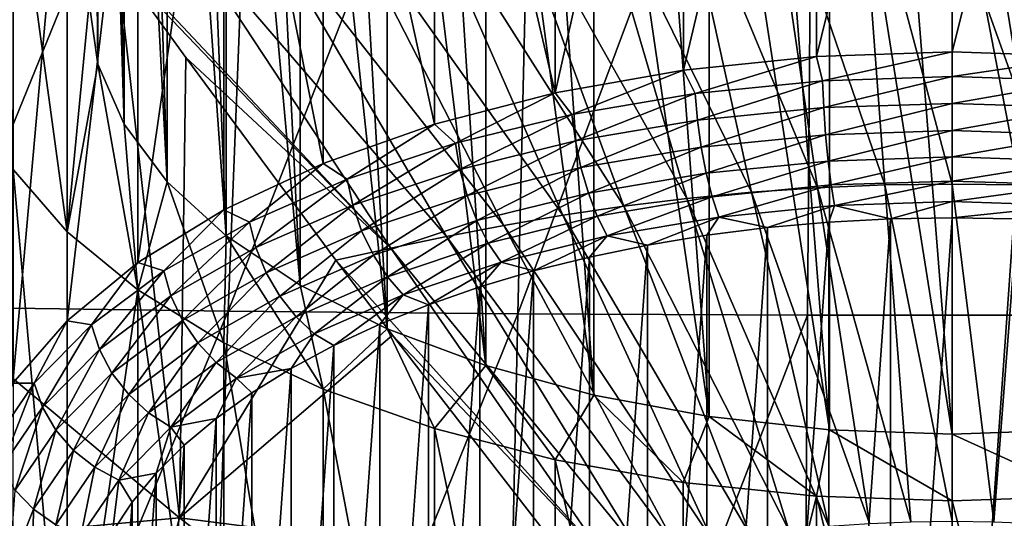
# Model space of a CAD drawing. Header units: metres. Extents: x -109 to 109, y -78 to 121.
# Tile 928 of 1056: x 72.66 to 76.71, y -54.69 to -52.64. Entities that reach past the tile are written whole.
import ezdxf

# ---------------------------------------------------------------- set-up
doc = ezdxf.new("R2010")
doc.units = ezdxf.units.M
doc.layers.add('solid_508554_SW0001', color=7, linetype='CONTINUOUS')

msp = doc.modelspace()

# ---------------------------------------------------------------- linework, layer by layer
at = {"layer": 'solid_508554_SW0001'}
for points in [[(72.949997, -49.409023, 28.526314), (72.949997, -52.567741, 30.35), (72.986137, -52.820362, 29.912447)], [(72.95903, -49.53553, 28.307201), (72.949997, -49.409023, 28.526314), (72.986137, -52.820362, 29.912447)], [(72.986137, -49.661655, 28.088749), (72.95903, -49.53553, 28.307201), (72.986137, -52.820362, 29.912447)], [(72.986137, -49.661655, 28.088749), (72.986137, -52.820362, 29.912447), (73.093742, -53.067719, 29.484013)], [(73.031174, -49.786427, 27.872633), (72.986137, -49.661655, 28.088749), (73.093742, -53.067719, 29.484013)], [(73.09375, -49.909012, 27.660309), (73.031174, -49.786427, 27.872633), (73.093742, -53.067719, 29.484013)], [(73.09375, -49.909012, 27.660309), (73.093742, -53.067719, 29.484013), (73.270874, -53.305172, 29.072733)], [(73.173759, -50.029236, 27.452078), (73.09375, -49.909012, 27.660309), (73.270874, -53.305172, 29.072733)], [(73.270874, -50.146461, 27.249033), (73.173759, -50.029236, 27.452078), (73.270874, -53.305172, 29.072733)], [(73.270874, -50.146461, 27.249033), (73.270874, -53.305172, 29.072733), (73.513443, -53.527294, 28.688005)], [(73.384323, -50.259769, 27.05278), (73.270874, -50.146461, 27.249033), (73.513443, -53.527294, 28.688005)], [(73.513451, -50.368584, 26.864311), (73.384323, -50.259769, 27.05278), (73.513443, -53.527294, 28.688005)], [(73.513451, -50.368584, 26.864311), (73.513443, -53.527294, 28.688005), (73.817238, -53.730202, 28.336559)], [(73.658051, -50.472721, 26.683935), (73.513451, -50.368584, 26.864311), (73.817238, -53.730202, 28.336559)], [(73.817238, -50.571487, 26.512869), (73.658051, -50.472721, 26.683935), (73.817238, -53.730202, 28.336559)], [(75.393188, -50.593853, 33.768879), (75.941307, -50.536865, 33.867584), (75.393837, -52.845428, 35.069035)], [(75.941307, -50.536865, 33.867584), (75.941719, -52.788502, 35.167633), (75.393837, -52.845428, 35.069035)], [(75.941307, -50.536865, 33.867584), (76.5, -50.517742, 33.900703), (75.941719, -52.788502, 35.167633)], [(76.5, -50.517742, 33.900703), (76.5, -52.769409, 35.200703), (75.941719, -52.788502, 35.167633)], [(77.058693, -50.536865, 33.867584), (76.5, -52.769409, 35.200703), (76.5, -50.517742, 33.900703)], [(77.058281, -52.788502, 35.167633), (76.5, -52.769409, 35.200703), (77.058693, -50.536865, 33.867584)], [(72.511253, -50.559204, 7.973193), (73.650665, -50.575909, 7.944986), (72.330719, -53.819981, 9.54061)], [(73.650665, -50.575909, 7.944986), (73.521713, -53.836773, 9.513277), (72.330719, -53.819981, 9.54061)], [(73.650665, -50.575909, 7.944986), (74.790077, -50.587234, 7.925895), (73.521713, -53.836773, 9.513277)], [(73.817238, -50.571487, 26.512869), (73.817238, -53.730202, 28.336559), (74.175079, -53.909122, 28.026659)], [(73.989769, -50.664139, 26.352392), (73.817238, -50.571487, 26.512869), (74.175079, -53.909122, 28.026659)], [(74.790077, -50.587234, 7.925895), (74.712685, -53.848141, 9.495139), (73.521713, -53.836773, 9.513277)], [(74.790077, -50.587234, 7.925895), (75.930153, -50.592949, 7.916272), (74.712685, -53.848141, 9.495139)], [(75.930153, -50.592949, 7.916272), (75.90432, -53.853874, 9.486094), (74.712685, -53.848141, 9.495139)], [(75.393188, -50.593853, 33.768879), (75.393837, -52.845428, 35.069035), (74.866554, -52.939125, 34.906746)], [(74.866661, -50.687435, 33.606785), (75.393188, -50.593853, 33.768879), (74.866554, -52.939125, 34.906746)], [(75.930153, -50.592949, 7.916272), (77.096413, -53.85387, 9.486099), (75.90432, -53.853874, 9.486094)], [(75.930153, -50.592949, 7.916272), (77.070671, -50.592949, 7.916277), (77.096413, -53.85387, 9.486099)], [(73.065109, -52.40218, 39.876064), (71.112198, -50.645119, 41.965801), (71.34269, -53.03363, 38.818039)], [(74.175072, -50.750408, 26.202972), (73.989769, -50.664139, 26.352392), (74.175079, -53.909122, 28.026659)], [(74.370415, -50.815968, 33.384167), (74.866661, -50.687435, 33.606785), (74.866554, -52.939125, 34.906746)], [(74.175072, -50.750408, 26.202972), (74.175079, -53.909122, 28.026659), (74.580894, -54.06102, 27.763567)], [(74.372604, -50.830002, 26.065111), (74.175072, -50.750408, 26.202972), (74.580894, -54.06102, 27.763567)], [(73.912659, -50.977486, 33.104401), (74.370415, -50.815968, 33.384167), (74.369705, -53.067848, 34.683792)], [(74.370415, -50.815968, 33.384167), (74.866554, -52.939125, 34.906746), (74.369705, -53.067848, 34.683792)], [(74.580887, -50.902302, 25.939884), (74.372604, -50.830002, 26.065111), (74.580894, -54.06102, 27.763567)], [(74.580887, -50.902302, 25.939884), (74.580894, -54.06102, 27.763567), (75.025139, -54.182304, 27.553493)], [(74.798508, -50.966862, 25.82806), (74.580887, -50.902302, 25.939884), (75.025139, -54.182304, 27.553493)], [(73.503632, -51.168476, 32.773598), (73.912659, -50.977486, 33.104401), (73.912537, -53.229198, 34.40432)], [(73.912659, -50.977486, 33.104401), (74.369705, -53.067848, 34.683792), (73.912537, -53.229198, 34.40432)], [(75.025124, -51.023586, 25.729811), (74.798508, -50.966862, 25.82806), (75.025139, -54.182304, 27.553493)], [(75.025124, -51.023586, 25.729811), (75.025139, -54.182304, 27.553493), (75.500046, -54.27087, 27.400097)], [(75.259583, -51.072144, 25.645708), (75.025124, -51.023586, 25.729811), (75.500046, -54.27087, 27.400097)], [(75.500023, -51.112152, 25.576414), (75.259583, -51.072144, 25.645708), (75.500046, -54.27087, 27.400097)], [(75.500023, -51.112152, 25.576414), (75.500046, -54.27087, 27.400097), (75.994759, -54.324673, 27.306906)], [(75.745193, -51.14344, 25.522221), (75.500023, -51.112152, 25.576414), (75.994759, -54.324673, 27.306906)], [(75.994743, -51.165955, 25.483221), (75.745193, -51.14344, 25.522221), (75.994759, -54.324673, 27.306906)], [(73.150009, -51.385845, 32.397106), (73.503632, -51.168476, 32.773598), (73.150421, -53.637215, 33.69762)], [(73.503632, -51.168476, 32.773598), (73.503571, -53.420174, 34.073544), (73.150421, -53.637215, 33.69762)], [(73.503632, -51.168476, 32.773598), (73.912537, -53.229198, 34.40432), (73.503571, -53.420174, 34.073544)], [(75.994743, -51.165955, 25.483221), (75.994759, -54.324673, 27.306906), (76.5, -54.342743, 27.27561)], [(76.246994, -51.179512, 25.459742), (75.994743, -51.165955, 25.483221), (76.5, -54.342743, 27.27561)], [(76.5, -51.184025, 25.451923), (76.246994, -51.179512, 25.459742), (76.5, -54.342743, 27.27561)], [(76.753006, -51.179512, 25.459742), (76.5, -51.184025, 25.451923), (77.005241, -54.324673, 27.306906)], [(76.5, -51.184025, 25.451923), (76.5, -54.342743, 27.27561), (77.005241, -54.324673, 27.306906)], [(72.859436, -51.624836, 31.983164), (73.150009, -51.385845, 32.397106), (72.859673, -53.876274, 33.283554)], [(73.150009, -51.385845, 32.397106), (73.150421, -53.637215, 33.69762), (72.859673, -53.876274, 33.283554)], [(72.859436, -51.624836, 31.983164), (72.859673, -53.876274, 33.283554), (72.636734, -54.132904, 32.839058)], [(72.636826, -51.881111, 31.539282), (72.859436, -51.624836, 31.983164), (72.636734, -54.132904, 32.839058)], [(72.859436, -53.510651, 28.716837), (72.859436, -51.624836, 31.983164), (72.636826, -51.881111, 31.539282)], [(72.949997, -52.567741, 30.35), (72.859436, -51.624836, 31.983164), (72.859436, -53.510651, 28.716837)], [(76.500069, -53.313877, 38.774288), (76.500076, -51.86985, 40.758072), (76.115852, -51.875103, 40.749134)], [(76.500069, -53.313877, 38.774288), (76.778008, -53.317692, 38.767849), (76.500076, -51.86985, 40.758072)], [(76.778008, -53.317692, 38.767849), (76.8843, -51.875103, 40.749126), (76.500076, -51.86985, 40.758072)], [(72.859436, -53.510651, 28.716837), (72.636826, -51.881111, 31.539282), (72.636826, -53.254375, 29.160719)], [(75.946243, -53.328995, 38.748745), (75.734444, -51.890671, 40.722599), (75.35862, -51.916264, 40.678917)], [(76.22213, -53.317688, 38.767853), (76.115852, -51.875103, 40.749134), (75.734444, -51.890671, 40.722599)], [(75.946243, -53.328995, 38.748745), (76.22213, -53.317688, 38.767853), (75.734444, -51.890671, 40.722599)], [(76.22213, -53.317688, 38.767853), (76.500069, -53.313877, 38.774288), (76.115852, -51.875103, 40.749134)], [(75.408379, -53.373047, 38.674118), (74.990662, -51.951309, 40.61895), (74.632309, -51.994972, 40.543968)], [(75.674438, -53.347584, 38.717289), (75.35862, -51.916264, 40.678917), (74.990662, -51.951309, 40.61895)], [(75.408379, -53.373047, 38.674118), (75.674438, -53.347584, 38.717289), (74.990662, -51.951309, 40.61895)], [(75.674438, -53.347584, 38.717289), (75.946243, -53.328995, 38.748745), (75.35862, -51.916264, 40.678917)], [(75.149323, -53.404789, 38.620148), (74.632309, -51.994972, 40.543968), (74.28492, -52.046299, 40.45541)], [(75.149323, -53.404789, 38.620148), (75.408379, -53.373047, 38.674118), (74.632309, -51.994972, 40.543968)], [(74.898277, -53.442127, 38.556427), (74.28492, -52.046299, 40.45541), (73.948433, -52.10397, 40.355282)], [(74.898277, -53.442127, 38.556427), (75.149323, -53.404789, 38.620148), (74.28492, -52.046299, 40.45541)], [(74.655182, -53.484119, 38.484409), (73.948433, -52.10397, 40.355282), (73.622322, -52.16655, 40.24575)], [(74.655182, -53.484119, 38.484409), (74.898277, -53.442127, 38.556427), (73.948433, -52.10397, 40.355282)], [(74.419662, -53.529743, 38.405678), (73.622322, -52.16655, 40.24575), (73.30452, -52.232334, 40.129402)], [(74.419662, -53.529743, 38.405678), (74.655182, -53.484119, 38.484409), (73.622322, -52.16655, 40.24575)], [(74.190193, -53.577778, 38.322105), (73.30452, -52.232334, 40.129402), (72.992073, -52.300301, 40.007946)], [(74.190193, -53.577778, 38.322105), (74.419662, -53.529743, 38.405678), (73.30452, -52.232334, 40.129402)], [(74.190193, -53.577778, 38.322105), (72.992073, -52.300301, 40.007946), (73.065109, -52.40218, 39.876064)], [(73.065109, -52.40218, 39.876064), (71.34269, -53.03363, 38.818039), (73.321922, -54.686974, 36.627819)], [(73.347939, -52.793304, 39.363422), (73.065109, -52.40218, 39.876064), (73.321922, -54.686974, 36.627819)], [(74.190193, -53.577778, 38.322105), (73.065109, -52.40218, 39.876064), (73.347939, -52.793304, 39.363422)], [(72.986137, -52.820362, 29.912447), (72.949997, -52.567741, 30.35), (72.859436, -53.510651, 28.716837)], [(73.964195, -53.626923, 38.235683), (73.347939, -52.793304, 39.363422), (73.321922, -54.686974, 36.627819)], [(74.190193, -53.577778, 38.322105), (73.347939, -52.793304, 39.363422), (73.964195, -53.626923, 38.235683)], [(75.442085, -52.941669, 35.124859), (75.393837, -52.845428, 35.069035), (75.941719, -52.788502, 35.167633)], [(75.966476, -52.889515, 35.215195), (75.442085, -52.941669, 35.124859), (75.941719, -52.788502, 35.167633)], [(75.966476, -52.889515, 35.215195), (75.941719, -52.788502, 35.167633), (76.5, -52.769409, 35.200703)], [(75.966476, -52.889515, 35.215195), (76.5, -52.769409, 35.200703), (76.5, -52.872032, 35.24548)], [(76.5, -52.872032, 35.24548), (76.5, -52.769409, 35.200703), (77.058281, -52.788502, 35.167633)], [(77.033524, -52.889515, 35.215195), (76.5, -52.872032, 35.24548), (77.058281, -52.788502, 35.167633)], [(72.986137, -52.820362, 29.912447), (72.859436, -53.510651, 28.716837), (73.150009, -53.749641, 28.302893)], [(73.093742, -53.067719, 29.484013), (72.986137, -52.820362, 29.912447), (73.150009, -53.749641, 28.302893)], [(74.935799, -53.027599, 34.976025), (74.866554, -52.939125, 34.906746), (75.393837, -52.845428, 35.069035)], [(75.442085, -52.941669, 35.124859), (74.935799, -53.027599, 34.976025), (75.393837, -52.845428, 35.069035)], [(75.971313, -52.999481, 35.236294), (75.966476, -52.889515, 35.215195), (76.5, -52.872032, 35.24548)], [(75.971313, -52.999481, 35.236294), (76.5, -52.872032, 35.24548), (76.5, -52.982155, 35.2663)], [(76.5, -52.982155, 35.2663), (76.5, -52.872032, 35.24548), (77.033524, -52.889515, 35.215195)], [(75.451668, -53.051163, 35.146778), (75.442085, -52.941669, 35.124859), (75.966476, -52.889515, 35.215195)], [(75.971313, -52.999481, 35.236294), (75.451668, -53.051163, 35.146778), (75.966476, -52.889515, 35.215195)], [(77.028687, -52.999481, 35.236294), (76.5, -52.982155, 35.2663), (77.033524, -52.889515, 35.215195)], [(74.456268, -53.14584, 34.771229), (74.369705, -53.067848, 34.683792), (74.866554, -52.939125, 34.906746)], [(74.935799, -53.027599, 34.976025), (74.456268, -53.14584, 34.771229), (74.866554, -52.939125, 34.906746)], [(74.949966, -53.136314, 34.999287), (74.935799, -53.027599, 34.976025), (75.442085, -52.941669, 35.124859)], [(75.451668, -53.051163, 35.146778), (74.949966, -53.136314, 34.999287), (75.442085, -52.941669, 35.124859)], [(75.46711, -53.162144, 35.14431), (75.451668, -53.051163, 35.146778), (75.971313, -52.999481, 35.236294)], [(75.979095, -53.111221, 35.232506), (75.46711, -53.162144, 35.14431), (75.971313, -52.999481, 35.236294)], [(75.979095, -53.111221, 35.232506), (75.971313, -52.999481, 35.236294), (76.5, -52.982155, 35.2663)], [(75.979095, -53.111221, 35.232506), (76.5, -52.982155, 35.2663), (76.5, -53.094151, 35.262074)], [(76.5, -53.094151, 35.262074), (76.5, -52.982155, 35.2663), (77.028687, -52.999481, 35.236294)], [(77.020905, -53.111221, 35.232506), (76.5, -53.094151, 35.262074), (77.028687, -52.999481, 35.236294)], [(73.321922, -54.686974, 36.627819), (71.34269, -53.03363, 38.818039), (71.72216, -54.835297, 36.247116)], [(74.474785, -53.253483, 34.796349), (74.456268, -53.14584, 34.771229), (74.935799, -53.027599, 34.976025)], [(74.949966, -53.136314, 34.999287), (74.474785, -53.253483, 34.796349), (74.935799, -53.027599, 34.976025)], [(73.270874, -53.305172, 29.072733), (73.093742, -53.067719, 29.484013), (73.150009, -53.749641, 28.302893)], [(74.011711, -53.294361, 34.513981), (73.912537, -53.229198, 34.40432), (74.369705, -53.067848, 34.683792)], [(74.456268, -53.14584, 34.771229), (74.011711, -53.294361, 34.513981), (74.369705, -53.067848, 34.683792)], [(74.972794, -53.24604, 34.998993), (74.949966, -53.136314, 34.999287), (75.451668, -53.051163, 35.146778)], [(75.46711, -53.162144, 35.14431), (74.972794, -53.24604, 34.998993), (75.451668, -53.051163, 35.146778)], [(75.487633, -53.269032, 35.11758), (75.46711, -53.162144, 35.14431), (75.979095, -53.111221, 35.232506)], [(75.989449, -53.219124, 35.204025), (75.487633, -53.269032, 35.11758), (75.979095, -53.111221, 35.232506)], [(75.989449, -53.219124, 35.204025), (75.979095, -53.111221, 35.232506), (76.5, -53.094151, 35.262074)], [(75.989449, -53.219124, 35.204025), (76.5, -53.094151, 35.262074), (76.5, -53.202393, 35.233006)], [(76.5, -53.202393, 35.233006), (76.5, -53.094151, 35.262074), (77.020905, -53.111221, 35.232506)], [(77.010551, -53.219124, 35.204025), (76.5, -53.202393, 35.233006), (77.020905, -53.111221, 35.232506)], [(74.034248, -53.400658, 34.541431), (74.011711, -53.294361, 34.513981), (74.456268, -53.14584, 34.771229)], [(74.474785, -53.253483, 34.796349), (74.034248, -53.400658, 34.541431), (74.456268, -53.14584, 34.771229)], [(74.504616, -53.361481, 34.799042), (74.474785, -53.253483, 34.796349), (74.949966, -53.136314, 34.999287)], [(74.972794, -53.24604, 34.998993), (74.504616, -53.361481, 34.799042), (74.949966, -53.136314, 34.999287)], [(75.003143, -53.351265, 34.975151), (74.972794, -53.24604, 34.998993), (75.46711, -53.162144, 35.14431)], [(75.487633, -53.269032, 35.11758), (75.003143, -53.351265, 34.975151), (75.46711, -53.162144, 35.14431)], [(76.001839, -53.317764, 35.152283), (75.989449, -53.219124, 35.204025), (76.5, -53.202393, 35.233006)], [(76.001839, -53.317764, 35.152283), (76.5, -53.202393, 35.233006), (76.5, -53.301437, 35.180557)], [(76.5, -53.301437, 35.180557), (76.5, -53.202393, 35.233006), (77.010551, -53.219124, 35.204025)], [(73.609726, -53.470627, 34.208679), (73.503571, -53.420174, 34.073544), (73.912537, -53.229198, 34.40432)], [(74.011711, -53.294361, 34.513981), (73.609726, -53.470627, 34.208679), (73.912537, -53.229198, 34.40432)], [(74.544258, -53.464413, 34.779175), (74.504616, -53.361481, 34.799042), (74.972794, -53.24604, 34.998993)], [(75.003143, -53.351265, 34.975151), (74.544258, -53.464413, 34.779175), (74.972794, -53.24604, 34.998993)], [(75.512207, -53.366463, 35.067936), (75.487633, -53.269032, 35.11758), (75.989449, -53.219124, 35.204025)], [(76.001839, -53.317764, 35.152283), (75.512207, -53.366463, 35.067936), (75.989449, -53.219124, 35.204025)], [(76.998161, -53.317764, 35.152283), (76.5, -53.301437, 35.180557), (77.010551, -53.219124, 35.204025)], [(72.636826, -53.254375, 29.160719), (72.636734, -55.505913, 30.460941), (72.859673, -55.762543, 30.016445)], [(72.859436, -53.510651, 28.716837), (72.636826, -53.254375, 29.160719), (72.859673, -55.762543, 30.016445)], [(74.070572, -53.506493, 34.547878), (74.034248, -53.400658, 34.541431), (74.474785, -53.253483, 34.796349)], [(74.504616, -53.361481, 34.799042), (74.070572, -53.506493, 34.547878), (74.474785, -53.253483, 34.796349)], [(75.039474, -53.446697, 34.928963), (75.003143, -53.351265, 34.975151), (75.487633, -53.269032, 35.11758)], [(75.512207, -53.366463, 35.067936), (75.039474, -53.446697, 34.928963), (75.487633, -53.269032, 35.11758)], [(73.270874, -53.305172, 29.072733), (73.150009, -53.749641, 28.302893), (73.503632, -53.967007, 27.926401)], [(73.513443, -53.527294, 28.688005), (73.270874, -53.305172, 29.072733), (73.503632, -53.967007, 27.926401)], [(73.63591, -53.575329, 34.238895), (73.609726, -53.470627, 34.208679), (74.011711, -53.294361, 34.513981)], [(74.034248, -53.400658, 34.541431), (73.63591, -53.575329, 34.238895), (74.011711, -53.294361, 34.513981)], [(75.539597, -53.449535, 34.997868), (75.512207, -53.366463, 35.067936), (76.001839, -53.317764, 35.152283)], [(76.015656, -53.402187, 35.079872), (75.539597, -53.449535, 34.997868), (76.001839, -53.317764, 35.152283)], [(76.159088, -54.710598, 36.736134), (75.946243, -53.328995, 38.748745), (75.674438, -53.347584, 38.717289)], [(76.328926, -54.703659, 36.747894), (76.22213, -53.317688, 38.767853), (75.946243, -53.328995, 38.748745)], [(76.159088, -54.710598, 36.736134), (76.328926, -54.703659, 36.747894), (75.946243, -53.328995, 38.748745)], [(76.015656, -53.402187, 35.079872), (76.001839, -53.317764, 35.152283), (76.5, -53.301437, 35.180557)], [(76.015656, -53.402187, 35.079872), (76.5, -53.301437, 35.180557), (76.5, -53.386314, 35.107365)], [(76.500031, -54.701321, 36.751854), (76.500069, -53.313877, 38.774288), (76.22213, -53.317688, 38.767853)], [(76.328926, -54.703659, 36.747894), (76.500031, -54.701321, 36.751854), (76.22213, -53.317688, 38.767853)], [(76.5, -53.386314, 35.107365), (76.5, -53.301437, 35.180557), (76.998161, -53.317764, 35.152283)], [(76.984344, -53.402187, 35.079872), (76.5, -53.386314, 35.107365), (76.998161, -53.317764, 35.152283)], [(76.500031, -54.701321, 36.751854), (76.671143, -54.703667, 36.747883), (76.500069, -53.313877, 38.774288)], [(76.671143, -54.703667, 36.747883), (76.778008, -53.317692, 38.767849), (76.500069, -53.313877, 38.774288)], [(76.671143, -54.703667, 36.747883), (76.840981, -54.710609, 36.736111), (76.778008, -53.317692, 38.767849)], [(74.118843, -53.606541, 34.533001), (74.070572, -53.506493, 34.547878), (74.504616, -53.361481, 34.799042)], [(74.544258, -53.464413, 34.779175), (74.118843, -53.606541, 34.533001), (74.504616, -53.361481, 34.799042)], [(74.591728, -53.557098, 34.737743), (74.544258, -53.464413, 34.779175), (75.003143, -53.351265, 34.975151)], [(75.039474, -53.446697, 34.928963), (74.591728, -53.557098, 34.737743), (75.003143, -53.351265, 34.975151)], [(75.079971, -53.527546, 34.862747), (75.039474, -53.446697, 34.928963), (75.512207, -53.366463, 35.067936)], [(75.539597, -53.449535, 34.997868), (75.079971, -53.527546, 34.862747), (75.512207, -53.366463, 35.067936)], [(75.828003, -54.737652, 36.690208), (75.408379, -53.373047, 38.674118), (75.149323, -53.404789, 38.620148)], [(75.991768, -54.722008, 36.716774), (75.674438, -53.347584, 38.717289), (75.408379, -53.373047, 38.674118)], [(75.828003, -54.737652, 36.690208), (75.991768, -54.722008, 36.716774), (75.408379, -53.373047, 38.674118)], [(75.991768, -54.722008, 36.716774), (76.159088, -54.710598, 36.736134), (75.674438, -53.347584, 38.717289)], [(73.678093, -53.678585, 34.249802), (73.63591, -53.575329, 34.238895), (74.034248, -53.400658, 34.541431)], [(74.070572, -53.506493, 34.547878), (73.678093, -53.678585, 34.249802), (74.034248, -53.400658, 34.541431)], [(75.668579, -54.757164, 36.657005), (75.149323, -53.404789, 38.620148), (74.898277, -53.442127, 38.556427)], [(75.668579, -54.757164, 36.657005), (75.828003, -54.737652, 36.690208), (75.149323, -53.404789, 38.620148)], [(76.015656, -53.402187, 35.079872), (75.740196, -53.49297, 34.947456), (75.539597, -53.449535, 34.997868)], [(76.015656, -53.402187, 35.079872), (75.99263, -53.47039, 34.986568), (75.740196, -53.49297, 34.947456)], [(76.015656, -53.402187, 35.079872), (76.24646, -53.45689, 35.009949), (75.99263, -53.47039, 34.986568)], [(76.015656, -53.402187, 35.079872), (76.5, -53.386314, 35.107365), (76.24646, -53.45689, 35.009949)], [(76.5, -53.386314, 35.107365), (76.5, -53.452419, 35.017693), (76.24646, -53.45689, 35.009949)], [(76.984344, -53.402187, 35.079872), (76.5, -53.452419, 35.017693), (76.5, -53.386314, 35.107365)], [(76.984344, -53.402187, 35.079872), (76.753525, -53.45689, 35.009949), (76.5, -53.452419, 35.017693)], [(73.257195, -53.671616, 33.860554), (73.150421, -53.637215, 33.69762), (73.503571, -53.420174, 34.073544)], [(73.609726, -53.470627, 34.208679), (73.257195, -53.671616, 33.860554), (73.503571, -53.420174, 34.073544)], [(74.644646, -53.634888, 34.67683), (74.591728, -53.557098, 34.737743), (75.039474, -53.446697, 34.928963)], [(75.079971, -53.527546, 34.862747), (74.644646, -53.634888, 34.67683), (75.039474, -53.446697, 34.928963)], [(75.514099, -54.78014, 36.617821), (74.898277, -53.442127, 38.556427), (74.655182, -53.484119, 38.484409)], [(75.514099, -54.78014, 36.617821), (75.668579, -54.757164, 36.657005), (74.898277, -53.442127, 38.556427)], [(75.539597, -53.449535, 34.997868), (75.246346, -53.56509, 34.82254), (75.079971, -53.527546, 34.862747)], [(75.539597, -53.449535, 34.997868), (75.490868, -53.52459, 34.892693), (75.246346, -53.56509, 34.82254)], [(75.539597, -53.449535, 34.997868), (75.740196, -53.49297, 34.947456), (75.490868, -53.52459, 34.892693)], [(76.246475, -57.047951, 28.790051), (76.24646, -53.45689, 35.009949), (76.5, -53.452419, 35.017693)], [(76.246475, -57.047951, 28.790051), (76.5, -53.452419, 35.017693), (76.5, -57.052422, 28.782309)], [(76.5, -53.452419, 35.017693), (76.753525, -53.45689, 35.009949), (76.5, -57.052422, 28.782309)], [(73.286575, -53.774498, 33.893921), (73.257195, -53.671616, 33.860554), (73.609726, -53.470627, 34.208679)], [(73.63591, -53.575329, 34.238895), (73.286575, -53.774498, 33.893921), (73.609726, -53.470627, 34.208679)], [(74.176636, -53.695778, 34.497547), (74.118843, -53.606541, 34.533001), (74.544258, -53.464413, 34.779175)], [(74.591728, -53.557098, 34.737743), (74.176636, -53.695778, 34.497547), (74.544258, -53.464413, 34.779175)], [(75.364532, -54.806007, 36.573555), (74.655182, -53.484119, 38.484409), (74.419662, -53.529743, 38.405678)], [(75.364532, -54.806007, 36.573555), (75.514099, -54.78014, 36.617821), (74.655182, -53.484119, 38.484409)], [(75.490913, -56.980259, 28.907295), (75.490868, -53.52459, 34.892693), (75.740196, -53.49297, 34.947456)], [(75.740234, -57.011875, 28.852535), (75.490913, -56.980259, 28.907295), (75.740196, -53.49297, 34.947456)], [(75.740234, -57.011875, 28.852535), (75.740196, -53.49297, 34.947456), (75.99263, -53.47039, 34.986568)], [(75.992661, -57.034454, 28.813427), (75.740234, -57.011875, 28.852535), (75.99263, -53.47039, 34.986568)], [(75.992661, -57.034454, 28.813427), (75.99263, -53.47039, 34.986568), (76.24646, -53.45689, 35.009949)], [(76.246475, -57.047951, 28.790051), (75.992661, -57.034454, 28.813427), (76.24646, -53.45689, 35.009949)], [(76.753525, -53.45689, 35.009949), (76.75354, -57.047951, 28.790052), (76.5, -57.052422, 28.782309)], [(73.150009, -53.749641, 28.302893), (72.859436, -53.510651, 28.716837), (72.859673, -55.762543, 30.016445)], [(73.513443, -53.527294, 28.688005), (73.503632, -53.967007, 27.926401), (73.912659, -54.157997, 27.595598)], [(73.817238, -53.730202, 28.336559), (73.513443, -53.527294, 28.688005), (73.912659, -54.157997, 27.595598)], [(73.734161, -53.775215, 34.240845), (73.678093, -53.678585, 34.249802), (74.070572, -53.506493, 34.547878)], [(74.118843, -53.606541, 34.533001), (73.734161, -53.775215, 34.240845), (74.070572, -53.506493, 34.547878)], [(75.21965, -54.834156, 36.525192), (74.419662, -53.529743, 38.405678), (74.190193, -53.577778, 38.322105)], [(75.21965, -54.834156, 36.525192), (75.364532, -54.806007, 36.573555), (74.419662, -53.529743, 38.405678)], [(75.079971, -53.527546, 34.862747), (74.778137, -53.671661, 34.637955), (74.644646, -53.634888, 34.67683)], [(75.079971, -53.527546, 34.862747), (75.008301, -53.61422, 34.73745), (74.778137, -53.671661, 34.637955)], [(75.079971, -53.527546, 34.862747), (75.246346, -53.56509, 34.82254), (75.008301, -53.61422, 34.73745)], [(75.246399, -56.939758, 28.977442), (75.246346, -53.56509, 34.82254), (75.490868, -53.52459, 34.892693)], [(75.490913, -56.980259, 28.907295), (75.246399, -56.939758, 28.977442), (75.490868, -53.52459, 34.892693)], [(73.333908, -53.874825, 33.909908), (73.286575, -53.774498, 33.893921), (73.63591, -53.575329, 34.238895)], [(73.678093, -53.678585, 34.249802), (73.333908, -53.874825, 33.909908), (73.63591, -53.575329, 34.238895)], [(74.241058, -53.769718, 34.443291), (74.176636, -53.695778, 34.497547), (74.591728, -53.557098, 34.737743)], [(74.644646, -53.634888, 34.67683), (74.241058, -53.769718, 34.443291), (74.591728, -53.557098, 34.737743)], [(75.008347, -56.890633, 29.062532), (75.008301, -53.61422, 34.73745), (75.246346, -53.56509, 34.82254)], [(75.246399, -56.939758, 28.977442), (75.008347, -56.890633, 29.062532), (75.246346, -53.56509, 34.82254)], [(73.8013, -53.860359, 34.212482), (73.734161, -53.775215, 34.240845), (74.118843, -53.606541, 34.533001)], [(74.176636, -53.695778, 34.497547), (73.8013, -53.860359, 34.212482), (74.118843, -53.606541, 34.533001)], [(75.078506, -54.863853, 36.4739), (74.190193, -53.577778, 38.322105), (73.964195, -53.626923, 38.235683)], [(75.078506, -54.863853, 36.4739), (75.21965, -54.834156, 36.525192), (74.190193, -53.577778, 38.322105)], [(74.778183, -56.833191, 29.162024), (74.778137, -53.671661, 34.637955), (75.008301, -53.61422, 34.73745)], [(75.008347, -56.890633, 29.062532), (74.778183, -56.833191, 29.162024), (75.008301, -53.61422, 34.73745)], [(72.960152, -53.893898, 33.475555), (72.859673, -53.876274, 33.283554), (73.150421, -53.637215, 33.69762)], [(73.257195, -53.671616, 33.860554), (72.960152, -53.893898, 33.475555), (73.150421, -53.637215, 33.69762)], [(74.197533, -53.935921, 37.804844), (73.964195, -53.626923, 38.235683), (73.321922, -54.686974, 36.627819)], [(75.078506, -54.863853, 36.4739), (73.964195, -53.626923, 38.235683), (74.197533, -53.935921, 37.804844)], [(74.644646, -53.634888, 34.67683), (74.345573, -53.810337, 34.397766), (74.241058, -53.769718, 34.443291)], [(74.644646, -53.634888, 34.67683), (74.556923, -53.737129, 34.524563), (74.345573, -53.810337, 34.397766)], [(74.644646, -53.634888, 34.67683), (74.778137, -53.671661, 34.637955), (74.556923, -53.737129, 34.524563)], [(72.992218, -53.994762, 33.512413), (72.960152, -53.893898, 33.475555), (73.257195, -53.671616, 33.860554)], [(73.286575, -53.774498, 33.893921), (72.992218, -53.994762, 33.512413), (73.257195, -53.671616, 33.860554)], [(73.396812, -53.967552, 33.907707), (73.333908, -53.874825, 33.909908), (73.678093, -53.678585, 34.249802)], [(73.734161, -53.775215, 34.240845), (73.396812, -53.967552, 33.907707), (73.678093, -53.678585, 34.249802)], [(73.876129, -53.929737, 34.166134), (73.8013, -53.860359, 34.212482), (74.176636, -53.695778, 34.497547)], [(74.241058, -53.769718, 34.443291), (73.876129, -53.929737, 34.166134), (74.176636, -53.695778, 34.497547)], [(74.556969, -56.767727, 29.275412), (74.556923, -53.737129, 34.524563), (74.778137, -53.671661, 34.637955)], [(74.778183, -56.833191, 29.162024), (74.556969, -56.767727, 29.275412), (74.778137, -53.671661, 34.637955)], [(74.175079, -53.909122, 28.026659), (73.817238, -53.730202, 28.336559), (73.912659, -54.157997, 27.595598)], [(74.345619, -56.694523, 29.402205), (74.345573, -53.810337, 34.397766), (74.556923, -53.737129, 34.524563)], [(74.556969, -56.767727, 29.275412), (74.345619, -56.694523, 29.402205), (74.556923, -53.737129, 34.524563)], [(73.150009, -53.749641, 28.302893), (72.859673, -55.762543, 30.016445), (73.150421, -56.001602, 29.602379)], [(73.043884, -54.091846, 33.534016), (72.992218, -53.994762, 33.512413), (73.286575, -53.774498, 33.893921)], [(73.333908, -53.874825, 33.909908), (73.043884, -54.091846, 33.534016), (73.286575, -53.774498, 33.893921)], [(73.150009, -53.749641, 28.302893), (73.150421, -56.001602, 29.602379), (73.503571, -56.218643, 29.226456)], [(73.503632, -53.967007, 27.926401), (73.150009, -53.749641, 28.302893), (73.503571, -56.218643, 29.226456)], [(73.472137, -54.048027, 33.887428), (73.396812, -53.967552, 33.907707), (73.734161, -53.775215, 34.240845)], [(73.8013, -53.860359, 34.212482), (73.472137, -54.048027, 33.887428), (73.734161, -53.775215, 34.240845)], [(74.241058, -53.769718, 34.443291), (73.956589, -53.978542, 34.106422), (73.876129, -53.929737, 34.166134)], [(74.241058, -53.769718, 34.443291), (74.145103, -53.890945, 34.258141), (73.956589, -53.978542, 34.106422)], [(74.241058, -53.769718, 34.443291), (74.345573, -53.810337, 34.397766), (74.145103, -53.890945, 34.258141)], [(74.145149, -56.613914, 29.541822), (74.145103, -53.890945, 34.258141), (74.345573, -53.810337, 34.397766)], [(74.345619, -56.694523, 29.402205), (74.145149, -56.613914, 29.541822), (74.345573, -53.810337, 34.397766)], [(72.330719, -53.819981, 9.54061), (73.521713, -53.836773, 9.513277), (72.164574, -57.091961, 11.142386)], [(73.521713, -53.836773, 9.513277), (73.403038, -57.108158, 11.116246), (72.164574, -57.091961, 11.142386)], [(73.521713, -53.836773, 9.513277), (74.712685, -53.848141, 9.495139), (73.403038, -57.108158, 11.116246)], [(74.712685, -53.848141, 9.495139), (74.641487, -57.119034, 11.099188), (73.403038, -57.108158, 11.116246)], [(74.712685, -53.848141, 9.495139), (75.90432, -53.853874, 9.486094), (74.641487, -57.119034, 11.099188)], [(75.90432, -53.853874, 9.486094), (75.880562, -57.124493, 11.090763), (74.641487, -57.119034, 11.099188)], [(77.096413, -53.85387, 9.486099), (77.120071, -57.124489, 11.090767), (75.880562, -57.124493, 11.090763)], [(75.90432, -53.853874, 9.486094), (77.096413, -53.85387, 9.486099), (75.880562, -57.124493, 11.090763)], [(72.723679, -54.133659, 33.060272), (72.636734, -54.132904, 32.839058), (72.859673, -53.876274, 33.283554)], [(72.960152, -53.893898, 33.475555), (72.723679, -54.133659, 33.060272), (72.859673, -53.876274, 33.283554)], [(72.757889, -54.232357, 33.100891), (72.723679, -54.133659, 33.060272), (72.960152, -53.893898, 33.475555)], [(72.992218, -53.994762, 33.512413), (72.757889, -54.232357, 33.100891), (72.960152, -53.893898, 33.475555)], [(73.112556, -54.180264, 33.539284), (73.043884, -54.091846, 33.534016), (73.333908, -53.874825, 33.909908)], [(73.396812, -53.967552, 33.907707), (73.112556, -54.180264, 33.539284), (73.333908, -53.874825, 33.909908)], [(73.556091, -54.112202, 33.850094), (73.472137, -54.048027, 33.887428), (73.8013, -53.860359, 34.212482)], [(73.876129, -53.929737, 34.166134), (73.556091, -54.112202, 33.850094), (73.8013, -53.860359, 34.212482)], [(73.956635, -56.526321, 29.693539), (73.956589, -53.978542, 34.106422), (74.145103, -53.890945, 34.258141)], [(74.145149, -56.613914, 29.541822), (73.956635, -56.526321, 29.693539), (74.145103, -53.890945, 34.258141)], [(74.939186, -54.893936, 36.421516), (74.197533, -53.935921, 37.804844), (73.321922, -54.686974, 36.627819)], [(73.876129, -53.929737, 34.166134), (73.78109, -54.072639, 33.943439), (73.556091, -54.112202, 33.850094)], [(73.876129, -53.929737, 34.166134), (73.956589, -53.978542, 34.106422), (73.78109, -54.072639, 33.943439)], [(74.175079, -53.909122, 28.026659), (73.912659, -54.157997, 27.595598), (74.370415, -54.319519, 27.315836)], [(74.580894, -54.06102, 27.763567), (74.175079, -53.909122, 28.026659), (74.370415, -54.319519, 27.315836)], [(75.078506, -54.863853, 36.4739), (74.197533, -53.935921, 37.804844), (74.939186, -54.893936, 36.421516)], [(73.194778, -54.255573, 33.52795), (73.112556, -54.180264, 33.539284), (73.396812, -53.967552, 33.907707)], [(73.472137, -54.048027, 33.887428), (73.194778, -54.255573, 33.52795), (73.396812, -53.967552, 33.907707)], [(73.503632, -53.967007, 27.926401), (73.503571, -56.218643, 29.226456), (73.912537, -56.409615, 28.895679)], [(73.912659, -54.157997, 27.595598), (73.503632, -53.967007, 27.926401), (73.912537, -56.409615, 28.895679)], [(73.781128, -56.432224, 29.856522), (73.78109, -54.072639, 33.943439), (73.956589, -53.978542, 34.106422)], [(73.956635, -56.526321, 29.693539), (73.781128, -56.432224, 29.856522), (73.956589, -53.978542, 34.106422)], [(72.813004, -54.325935, 33.128559), (72.757889, -54.232357, 33.100891), (72.992218, -53.994762, 33.512413)], [(73.043884, -54.091846, 33.534016), (72.813004, -54.325935, 33.128559), (72.992218, -53.994762, 33.512413)], [(73.28643, -54.313995, 33.50058), (73.194778, -54.255573, 33.52795), (73.472137, -54.048027, 33.887428)], [(73.556091, -54.112202, 33.850094), (73.28643, -54.313995, 33.50058), (73.472137, -54.048027, 33.887428)], [(74.580894, -54.06102, 27.763567), (74.370415, -54.319519, 27.315836), (74.866661, -54.448048, 27.093216)], [(75.025139, -54.182304, 27.553493), (74.580894, -54.06102, 27.763567), (74.866661, -54.448048, 27.093216)], [(72.886261, -54.409702, 33.14188), (72.813004, -54.325935, 33.128559), (73.043884, -54.091846, 33.534016)], [(73.112556, -54.180264, 33.539284), (72.886261, -54.409702, 33.14188), (73.043884, -54.091846, 33.534016)], [(73.556091, -54.112202, 33.850094), (73.78109, -54.072639, 33.943439), (73.619514, -54.172741, 33.770058)], [(73.619553, -56.332123, 30.0299), (73.619514, -54.172741, 33.770058), (73.78109, -54.072639, 33.943439)], [(73.781128, -56.432224, 29.856522), (73.619553, -56.332123, 30.0299), (73.78109, -54.072639, 33.943439)], [(72.723679, -54.133659, 33.060272), (72.551811, -54.386806, 32.621811), (72.636734, -54.132904, 32.839058)], [(72.587578, -54.483208, 32.666401), (72.551811, -54.386806, 32.621811), (72.723679, -54.133659, 33.060272)], [(72.757889, -54.232357, 33.100891), (72.587578, -54.483208, 32.666401), (72.723679, -54.133659, 33.060272)], [(73.556091, -54.112202, 33.850094), (73.472679, -54.278343, 33.587151), (73.28643, -54.313995, 33.50058)], [(73.556091, -54.112202, 33.850094), (73.619514, -54.172741, 33.770058), (73.472679, -54.278343, 33.587151)], [(72.973976, -54.479446, 33.14019), (72.886261, -54.409702, 33.14188), (73.112556, -54.180264, 33.539284)], [(73.194778, -54.255573, 33.52795), (72.973976, -54.479446, 33.14019), (73.112556, -54.180264, 33.539284)], [(73.47271, -56.226524, 30.212803), (73.472679, -54.278343, 33.587151), (73.619514, -54.172741, 33.770058)], [(73.619553, -56.332123, 30.0299), (73.47271, -56.226524, 30.212803), (73.619514, -54.172741, 33.770058)], [(73.912659, -54.157997, 27.595598), (73.912537, -56.409615, 28.895679), (74.369705, -56.570969, 28.616209)], [(74.370415, -54.319519, 27.315836), (73.912659, -54.157997, 27.595598), (74.369705, -56.570969, 28.616209)], [(75.025139, -54.182304, 27.553493), (74.866661, -54.448048, 27.093216), (75.393188, -54.541634, 26.931122)], [(75.500046, -54.27087, 27.400097), (75.025139, -54.182304, 27.553493), (75.393188, -54.541634, 26.931122)], [(72.64521, -54.573093, 32.70047), (72.587578, -54.483208, 32.666401), (72.757889, -54.232357, 33.100891)], [(72.813004, -54.325935, 33.128559), (72.64521, -54.573093, 32.70047), (72.757889, -54.232357, 33.100891)], [(73.071747, -54.531658, 33.123573), (72.973976, -54.479446, 33.14019), (73.194778, -54.255573, 33.52795)], [(73.28643, -54.313995, 33.50058), (73.071747, -54.531658, 33.123573), (73.194778, -54.255573, 33.52795)], [(73.28643, -54.313995, 33.50058), (73.472679, -54.278343, 33.587151), (73.341293, -54.388916, 33.395634)], [(73.341324, -56.115952, 30.404318), (73.341293, -54.388916, 33.395634), (73.472679, -54.278343, 33.587151)], [(73.47271, -56.226524, 30.212803), (73.341324, -56.115952, 30.404318), (73.472679, -54.278343, 33.587151)], [(75.500046, -54.27087, 27.400097), (75.393188, -54.541634, 26.931122), (75.941307, -54.598621, 26.832417)], [(75.994759, -54.324673, 27.306906), (75.500046, -54.27087, 27.400097), (75.941307, -54.598621, 26.832417)], [(72.721802, -54.651951, 32.722298), (72.64521, -54.573093, 32.70047), (72.813004, -54.325935, 33.128559)], [(72.886261, -54.409702, 33.14188), (72.721802, -54.651951, 32.722298), (72.813004, -54.325935, 33.128559)], [(73.28643, -54.313995, 33.50058), (73.226021, -54.50391, 33.196461), (73.071747, -54.531658, 33.123573)], [(73.28643, -54.313995, 33.50058), (73.341293, -54.388916, 33.395634), (73.226021, -54.50391, 33.196461)], [(74.370415, -54.319519, 27.315836), (74.369705, -56.570969, 28.616209), (74.866554, -56.699692, 28.393253)], [(74.866661, -54.448048, 27.093216), (74.370415, -54.319519, 27.315836), (74.866554, -56.699692, 28.393253)], [(75.994759, -54.324673, 27.306906), (75.941307, -54.598621, 26.832417), (76.5, -54.617741, 26.799295)], [(76.5, -54.342743, 27.27561), (75.994759, -54.324673, 27.306906), (76.5, -54.617741, 26.799295)], [(77.005241, -54.324673, 27.306906), (76.5, -54.342743, 27.27561), (77.058693, -54.598621, 26.832417)], [(76.5, -54.342743, 27.27561), (76.5, -54.617741, 26.799295), (77.058693, -54.598621, 26.832417)], [(72.813507, -54.715813, 32.730793), (72.721802, -54.651951, 32.722298), (72.886261, -54.409702, 33.14188)], [(72.973976, -54.479446, 33.14019), (72.813507, -54.715813, 32.730793), (72.886261, -54.409702, 33.14188)], [(73.226051, -56.000961, 30.603491), (73.226021, -54.50391, 33.196461), (73.341293, -54.388916, 33.395634)], [(73.341324, -56.115952, 30.404318), (73.226051, -56.000961, 30.603491), (73.341293, -54.388916, 33.395634)], [(74.866661, -54.448048, 27.093216), (74.866554, -56.699692, 28.393253), (75.393837, -56.793388, 28.230965)], [(75.393188, -54.541634, 26.931122), (74.866661, -54.448048, 27.093216), (75.393837, -56.793388, 28.230965)], [(72.915726, -54.761471, 32.725529), (72.813507, -54.715813, 32.730793), (72.973976, -54.479446, 33.14019)], [(73.071747, -54.531658, 33.123573), (72.915726, -54.761471, 32.725529), (72.973976, -54.479446, 33.14019)], [(73.071747, -54.531658, 33.123573), (73.226021, -54.50391, 33.196461), (73.127472, -54.622734, 32.99065)], [(73.127487, -55.882137, 30.809296), (73.127472, -54.622734, 32.99065), (73.226021, -54.50391, 33.196461)], [(73.226051, -56.000961, 30.603491), (73.127487, -55.882137, 30.809296), (73.226021, -54.50391, 33.196461)], [(73.071747, -54.531658, 33.123573), (73.046135, -54.74477, 32.779274), (72.915726, -54.761471, 32.725529)], [(73.071747, -54.531658, 33.123573), (73.127472, -54.622734, 32.99065), (73.046135, -54.74477, 32.779274)], [(75.941307, -54.598621, 26.832417), (75.393188, -54.541634, 26.931122), (75.393837, -56.793388, 28.230965)], [(72.721802, -54.651951, 32.722298), (72.621979, -54.902859, 32.287712), (72.64521, -54.573093, 32.70047)], [(73.046158, -55.760101, 31.020674), (73.046135, -54.74477, 32.779274), (73.127472, -54.622734, 32.99065)], [(73.127487, -55.882137, 30.809296), (73.046158, -55.760101, 31.020674), (73.127472, -54.622734, 32.99065)], [(75.941307, -54.598621, 26.832417), (75.393837, -56.793388, 28.230965), (75.941719, -56.850315, 28.132368)], [(75.941307, -54.598621, 26.832417), (75.941719, -56.850315, 28.132368), (76.5, -56.869408, 28.099297)], [(76.5, -54.617741, 26.799295), (75.941307, -54.598621, 26.832417), (76.5, -56.869408, 28.099297)], [(77.058281, -56.850315, 28.132368), (77.058693, -54.598621, 26.832417), (76.5, -54.617741, 26.799295)], [(77.058281, -56.850315, 28.132368), (76.5, -54.617741, 26.799295), (76.5, -56.869408, 28.099297)], [(72.71611, -54.960629, 32.306759), (72.621979, -54.902859, 32.287712), (72.721802, -54.651951, 32.722298)], [(72.813507, -54.715813, 32.730793), (72.71611, -54.960629, 32.306759), (72.721802, -54.651951, 32.722298)], [(73.321922, -54.686974, 36.627819), (71.72216, -54.835297, 36.247116), (73.083595, -55.564346, 35.259617)], [(73.321922, -54.686974, 36.627819), (73.083595, -55.564346, 35.259617), (75.326256, -56.231773, 34.335072)], [(74.939186, -54.893936, 36.421516), (73.321922, -54.686974, 36.627819), (75.326256, -56.231773, 34.335072)]]:
    msp.add_3dface(points, dxfattribs=at)

doc.saveas('drawing.dxf')
